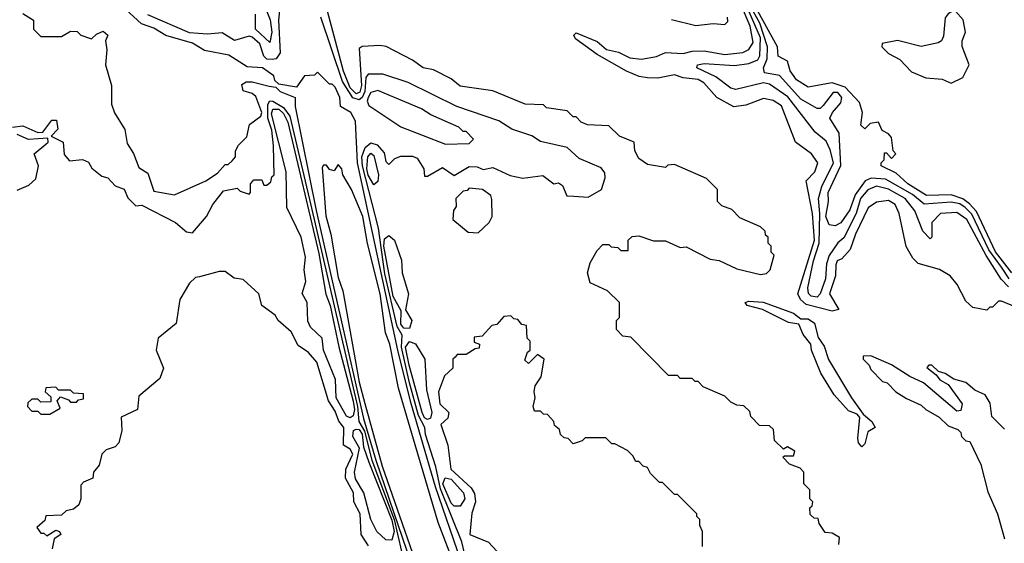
# Model space of a CAD drawing. Extents: x 2737310 to 2869991, y 870230 to 1012730.
# Tile 337 of 479: x 2781464 to 2784774, y 978725 to 980487. Entities that reach past the tile are written whole.
import ezdxf

# ---------------------------------------------------------------- set-up
doc = ezdxf.new("R2010")
doc.units = 0

msp = doc.modelspace()

# ---------------------------------------------------------------- linework, layer by layer
at = {"layer": '0CON02XD'}
for points in [[(2784218.3, 978721.7), (2784220, 978745), (2784195, 978760), (2784171.7, 978761.7), (2784151.7, 978791.7), (2784148.3, 978808.3), (2784135, 978810), (2784121.7, 978821.7), (2784120, 978845), (2784128.3, 978851.7), (2784130, 978865), (2784120, 978875), (2784120, 978905), (2784100, 978925), (2784100, 978965), (2784088.3, 978978.3), (2784051.7, 978991.7), (2784030, 979015), (2784035, 979020), (2784065, 979020), (2784070, 979035), (2784045, 979050), (2784031.7, 979041.7), (2784001.7, 979071.7), (2783998.3, 979108.3), (2783985, 979120), (2783951.7, 979121.7), (2783921.7, 979151.7), (2783918.3, 979168.3), (2783898.3, 979188.3), (2783875, 979190), (2783855, 979200), (2783835, 979220), (2783761.7, 979251.7), (2783745, 979270), (2783735, 979270), (2783725, 979280), (2783685, 979280), (2783675, 979290), (2783645, 979290), (2783518.3, 979418.3), (2783491.7, 979421.7), (2783470, 979445), (2783470, 979475), (2783480, 979485), (2783480, 979535), (2783440, 979575), (2783382, 979602), (2783373.3, 979635), (2783381.7, 979668.3), (2783405, 979710), (2783425, 979730), (2783445, 979730), (2783453, 979723), (2783475, 979720), (2783485, 979710), (2783510, 979710), (2783510, 979745), (2783523, 979757), (2783545, 979760), (2783595, 979742.5), (2783635, 979743.3), (2783685, 979720), (2783705, 979722.5), (2783785, 979681.2), (2783815, 979676.7), (2783875, 979648.8), (2783955, 979630), (2783975, 979632.5), (2783987.5, 979645), (2784000, 979695), (2783990, 979705), (2783990, 979725), (2783980, 979735), (2783980, 979755), (2783971.7, 979761.7), (2783970, 979775), (2783955, 979790), (2783885, 979820), (2783858.3, 979848.3), (2783825, 979860), (2783810, 979875), (2783810, 979915), (2783773, 979953), (2783665, 980000), (2783643, 979997), (2783635, 979990), (2783575, 980000), (2783545, 980020), (2783532.5, 980045), (2783530, 980075), (2783480, 980095), (2783445, 980130), (2783373, 980133), (2783351.7, 980141.7), (2783335, 980160), (2783325, 980160), (2783305, 980180), (2783235, 980190), (2783225, 980200), (2783163, 980203), (2783055, 980247.5), (2782945, 980262.5), (2782915, 980287.5), (2782855, 980317.5), (2782820, 980325), (2782785, 980350), (2782696.1, 980396.1), (2782675, 980400), (2782615, 980396.7), (2782605, 980390), (2782612.7, 980265), (2782607.4, 980242.6), (2782595, 980236.9), (2782575, 980257.1), (2782553.1, 980313.1), (2782439.5, 980739.5)], [(2784810.7, 979520.7), (2784765, 979540), (2784755, 979540), (2784735, 979520), (2784725, 979520), (2784715, 979510), (2784668.3, 979518.3), (2784645, 979540), (2784616.1, 979596.1), (2784592.5, 979625), (2784555.9, 979645.9), (2784485, 979666.7), (2784466.7, 979685), (2784444.1, 979724.1), (2784421.2, 979835), (2784406.7, 979865), (2784385, 979878.8), (2784345, 979873.3), (2784316.4, 979853.6), (2784273.8, 979765), (2784256.2, 979713.8), (2784228.3, 979681.7), (2784212.5, 979675), (2784208.3, 979661.7), (2784206.7, 979625), (2784186, 979565), (2784218.3, 979511.7), (2784195, 979506.7), (2784108.1, 979528.1), (2784088.8, 979545), (2784080, 979565), (2784135.5, 979745), (2784129.2, 979835), (2784107.5, 979945), (2784137.5, 979975), (2784147.5, 980005), (2784125.9, 980035.9), (2784072.5, 980075), (2784025, 980196.7), (2783997.5, 980215), (2783965, 980221.2), (2783905, 980198.8), (2783865, 980193.3), (2783807.5, 980225), (2783763.9, 980273.9), (2783745, 980286), (2783695, 980291.2), (2783665, 980301.2), (2783609.5, 980290.5), (2783575, 980291.2), (2783546.1, 980296.1), (2783504, 980314), (2783405, 980370), (2783332.7, 980422.7), (2783327.5, 980435), (2783335, 980442.5), (2783405, 980413.8), (2783436.4, 980386.4), (2783477.3, 980377.3), (2783515, 980358.8), (2783555, 980354), (2783605, 980362.5), (2783635, 980376.7), (2783695, 980372.5), (2783725, 980381.2), (2783765, 980382), (2783835, 980369.2), (2783895, 980376), (2783915, 980386.2), (2783929.7, 980410.3), (2783920, 980465), (2783796.9, 980755)], [(2784788, 979588), (2784763.6, 979613.6), (2784712.9, 979692.9), (2784648, 979815), (2784615, 979838), (2784560, 979835), (2784530, 979805), (2784530, 979755), (2784525, 979750), (2784500, 979775), (2784473.9, 979843.9), (2784441.2, 979885), (2784385, 979917.1), (2784345, 979927.1), (2784315, 979914), (2784290.6, 979885), (2784275.6, 979835), (2784235, 979753.3), (2784214.4, 979735.6), (2784185, 979693.8), (2784176.7, 979665), (2784173.3, 979615), (2784155.5, 979564.5), (2784145, 979553.8), (2784125, 979556.7), (2784116.1, 979566.1), (2784114.2, 979585), (2784132.7, 979675), (2784152.1, 979735), (2784154.5, 979835), (2784149.4, 979885), (2784160.6, 979925), (2784199.4, 980005), (2784188.8, 980048.8), (2784175, 980077.5), (2784138.3, 980108.3), (2784046.6, 980226.6), (2783985, 980270), (2783965, 980273.8), (2783871.7, 980251.7), (2783855, 980256.7), (2783804.4, 980294.4), (2783740, 980325), (2783742.5, 980335), (2783765, 980339.2), (2783867.3, 980332.7), (2783915, 980338.8), (2783945, 980351.2), (2783952, 980365), (2783954.3, 980425.7), (2783859.6, 980645)], [(2782342.5, 980575), (2782333.8, 980485), (2782339.2, 980375), (2782326.7, 980355), (2782312.7, 980352.7), (2782295, 980354.3), (2782284.4, 980364.4), (2782270.8, 980405), (2782245, 980428), (2782235, 980431.2), (2782186.4, 980416.4), (2782145, 980442.5), (2782095, 980437.5), (2782035, 980442), (2781895, 980503.3)], [(2781475, 980507.5), (2781510, 980485), (2781510, 980455), (2781535, 980430), (2781605, 980430), (2781635, 980447.5), (2781657, 980447), (2781670, 980435), (2781705, 980422.5), (2781721.7, 980438.3), (2781745, 980447.5), (2781760, 980435), (2781752.5, 980415), (2781756.7, 980385), (2781752.5, 980335), (2781772.5, 980265), (2781773, 980203), (2781783, 980173), (2781817, 980117), (2781825, 980070), (2781847, 980037), (2781865, 979990), (2781895, 979970), (2781915, 979910), (2781985, 979897.5), (2782090, 979945), (2782129.3, 979970.7), (2782155, 980000), (2782165, 980000), (2782178.3, 980011.7), (2782190, 980025), (2782190, 980045), (2782200, 980065), (2782227.7, 980092.3), (2782236.4, 980133.6), (2782275, 980162.5), (2782277.5, 980175), (2782258.1, 980228.1), (2782245, 980238.8), (2782215, 980247.5), (2782211.2, 980268.8), (2782225, 980277.5), (2782245, 980277.5), (2782303, 980263), (2782325, 980260), (2782340, 980245), (2782390, 980225), (2782390, 980195), (2782460.4, 979845), (2782619.6, 979145), (2782661.1, 979005), (2782765, 978700)], [(2782947.3, 978667.3), (2782861.8, 978915), (2782778.5, 979198.5), (2782735.3, 979375.3), (2782600, 980005), (2782592.5, 980145), (2782577.5, 980175), (2782542.5, 980195), (2782540, 980225), (2782525, 980260), (2782515, 980270), (2782505, 980270), (2782465, 980310), (2782455, 980300), (2782421.7, 980298.3), (2782395, 980260), (2782335, 980270), (2782321.7, 980281.7), (2782318.3, 980298.3), (2782280, 980325), (2782228.3, 980328.3), (2782167, 980367), (2782085, 980383.3), (2782045, 980407.5), (2781955, 980433.3), (2781915, 980458), (2781873.1, 980473.1), (2781820.5, 980520.5)], [(2782290, 980525), (2782306.2, 980486.2), (2782312.2, 980445), (2782305, 980410), (2782257.1, 980455), (2782256.7, 980505)], [(2784790, 979615), (2784765, 979653.8), (2784722.5, 979712.5), (2784665, 979832), (2784642.5, 979855), (2784625, 979866.7), (2784595, 979873.1), (2784505, 979865.7), (2784465, 979898.6), (2784375, 979950), (2784326.9, 979953.1), (2784306.2, 979945), (2784272.5, 979897.5), (2784255, 979846.7), (2784225, 979803.3), (2784205, 979793.3), (2784185, 979796.7), (2784174.5, 979825), (2784183.3, 979875), (2784182, 979905), (2784224.3, 979995.7), (2784218.8, 980105), (2784187.5, 980155), (2784196.7, 980175), (2784225, 980207.5), (2784228, 980225), (2784215, 980241.2), (2784198.3, 980241.7), (2784165, 980197.5), (2784155, 980187.5), (2784145, 980187.5), (2784089.7, 980219.7), (2784018.8, 980298.8), (2783968.3, 980308.3), (2783964.3, 980325), (2783976.9, 980355), (2783978.1, 980395), (2783952.3, 980475), (2783930, 980515)], [(2784799.2, 979635), (2784745, 979705.7), (2784681.2, 979841.2), (2784657.5, 979867.5), (2784634.6, 979884.6), (2784595, 979897.5), (2784512.5, 979895), (2784450, 979935), (2784410.7, 979970.7), (2784360, 979995), (2784360, 980005), (2784370, 980015), (2784371.7, 980038.3), (2784378.3, 980038.3), (2784395, 980020), (2784410, 980035), (2784400, 980045), (2784395, 980090), (2784385, 980102.5), (2784363.6, 980113.6), (2784351.7, 980141.7), (2784323, 980137), (2784305, 980120), (2784291.7, 980131.7), (2784297.5, 980175), (2784287.7, 980207.7), (2784239.3, 980259.3), (2784195, 980274.3), (2784115, 980260), (2784075, 980283.8), (2784054, 980315), (2784045, 980347.5), (2784014, 980364), (2784011.2, 980395), (2783945.6, 980515)], [(2784595, 980273.3), (2784635, 980292.5), (2784656.2, 980335), (2784633, 980397), (2784632.5, 980415), (2784643.3, 980445), (2784636.1, 980486.1), (2784610, 980515), (2784603, 980517), (2784585, 980506.7), (2784575, 980492.5), (2784569.3, 980430.7), (2784562.5, 980415), (2784551.7, 980408.3), (2784495, 980396.2), (2784415, 980416.7), (2784363.3, 980406.7), (2784362.5, 980395), (2784385, 980372.5), (2784423, 980353), (2784461.7, 980311.7), (2784510.7, 980290.7), (2784565, 980286.7), (2784595, 980273.3)], [(2782969.1, 978649.1), (2782950.8, 978730.8), (2782878.2, 978908.2), (2782862.8, 978982.8), (2782828.3, 979091.7), (2782825.8, 979115), (2782805.3, 979155), (2782774.7, 979265), (2782747.2, 979385), (2782750, 979425), (2782732.7, 979455), (2782692, 979632), (2782670, 979785), (2782616, 979995), (2782614.6, 980025.4), (2782625, 980056.2), (2782645, 980072), (2782665.8, 980065.8), (2782688.8, 980038.8), (2782695, 980010), (2782705, 980000), (2782725, 980020), (2782745, 980027.5), (2782785, 980027.5), (2782800.7, 980020.7), (2782822.5, 979985), (2782825, 979960), (2782835, 979960), (2782885, 979990), (2782925, 979962.5), (2782975, 979992.5), (2783001.7, 979991.7), (2783022.5, 979982.5), (2783055, 979990), (2783112.7, 979962.7), (2783155, 979953.3), (2783222.3, 979962.3), (2783260, 979935), (2783275, 979937.5), (2783289.3, 979929.3), (2783303.9, 979893.9), (2783327, 979893), (2783375, 979890), (2783420, 979915), (2783432.5, 979955), (2783431.7, 979971.7), (2783418.3, 979988.3), (2783345, 980020), (2783305, 980056.7), (2783215, 980076.7), (2783185.9, 980095.9), (2783118.3, 980118.3), (2783075, 980146.7), (2782934.1, 980194.1), (2782770, 980275), (2782685, 980303.3), (2782635, 980303.3), (2782627.5, 980292.5), (2782623.9, 980245), (2782615.3, 980224.7), (2782605, 980217.5), (2782583.9, 980223.9), (2782548.8, 980278.8), (2782476.2, 980495)], [(2783655, 980487.5), (2783737, 980467)], [(2783737, 980467), (2783795, 980473.3), (2783835, 980470), (2783845, 980480), (2783843.3, 980495)], [(2782895, 980067.5), (2782975, 980070), (2782990, 980085), (2782965, 980110), (2782955, 980110), (2782940, 980125), (2782846.4, 980166.4), (2782815, 980186.7), (2782668.3, 980248.3), (2782645, 980241.2), (2782636, 980225), (2782632.7, 980212.7), (2782638, 980198), (2782745, 980126.2), (2782895, 980067.5)], [(2781440, 980125), (2781475, 980130), (2781525, 980107.5), (2781541.7, 980108.3), (2781571.7, 980148.3), (2781588.3, 980148.3), (2781591.7, 980118.3), (2781570, 980095), (2781610, 980075), (2781613, 980033), (2781631.7, 980011.7), (2781675, 980016.7), (2781695, 980007.5), (2781707, 979987), (2781740.7, 979960.7), (2781760, 979955), (2781785, 979927.5), (2781815, 979916.7), (2781827, 979887), (2781855, 979860), (2781875, 979862.5), (2781987.5, 979805), (2782025, 979772.5), (2782045, 979770), (2782092.5, 979825), (2782113.3, 979865), (2782149.3, 979910.7), (2782195, 979920), (2782205, 979910), (2782235, 979900), (2782240, 979905), (2782240, 979935), (2782251.7, 979948.3), (2782278.3, 979948.3), (2782285, 979930), (2782295, 979930), (2782308.3, 979941.7), (2782311.7, 979958.3), (2782320, 979965), (2782317.7, 980062.3), (2782312.2, 980115), (2782298.2, 980155), (2782298.6, 980201.4), (2782305, 980213.8), (2782315, 980212.9), (2782351.3, 980191.3), (2782372.3, 980162.3), (2782443.2, 979863.2), (2782599.5, 979185), (2782604.2, 979135), (2782622.7, 979102.7), (2782648.2, 979005), (2782723.4, 978805), (2782747.8, 978697.8)], [(2782575, 979147.8), (2782562.7, 979152.7), (2782528.2, 979215), (2782526.1, 979276.1), (2782485.8, 979375), (2782480.8, 979415), (2782442.1, 979452.1), (2782433.1, 979473.1), (2782430, 979535), (2782413.9, 979566.1), (2782426.1, 979606.1), (2782420, 979645), (2782425, 979687.5), (2782410.5, 979755), (2782362, 979855), (2782360.4, 979975), (2782310.4, 980169.6), (2782315, 980185.7), (2782335, 980186.2), (2782351.3, 980171.3), (2782365, 980142), (2782469.8, 979699.8), (2782493.3, 979563.3), (2782508.2, 979525), (2782536.4, 979386.4), (2782585, 979203.8), (2782590, 979175), (2782585, 979154.3), (2782575, 979147.8)], [(2781455, 979913.3), (2781495, 979930), (2781518.3, 979951.7), (2781526.7, 979995), (2781512.5, 980035), (2781551.7, 980068.3), (2781560, 980075), (2781558.3, 980088.3), (2781493.6, 980083.6), (2781455, 980100)], [(2782655, 979931.2), (2782635, 979964), (2782631.1, 979985), (2782634.4, 980025), (2782645, 980038), (2782655, 980030), (2782670.5, 979965), (2782667.6, 979942.4), (2782655, 979931.2)], [(2783035.8, 978365.8), (2782871.2, 978795), (2782793.3, 979056.7), (2782737.7, 979247.7), (2782708, 979395), (2782693.6, 979433.6), (2782675.6, 979565), (2782633.6, 979733.6), (2782617.5, 979825), (2782580, 979915), (2782550, 979965), (2782547.5, 979985), (2782535, 980000), (2782521.7, 979978.3), (2782505, 979982.5), (2782495, 979997.5), (2782485, 979997.5), (2782480.7, 979989.3), (2782493.6, 979826.4), (2782510, 979765), (2782535, 979620), (2782550, 979575), (2782605, 979267.5), (2782624.3, 979195.7), (2782683.1, 978985), (2782842.3, 978525)], [(2783005, 979770), (2783042.5, 979805), (2783052.5, 979825), (2783051.7, 979881.7), (2783047.5, 979895), (2783020, 979915), (2782975, 979920), (2782968.3, 979911.7), (2782955, 979910), (2782930, 979885), (2782931.7, 979858.3), (2782922.5, 979845), (2782920, 979815), (2782971.7, 979771.7), (2783005, 979770)], [(2782775, 979448), (2782755, 979449.4), (2782745, 979462), (2782747, 979507), (2782720, 979555), (2782688.2, 979725), (2782690, 979750), (2782705, 979760.6), (2782724.4, 979745), (2782747.4, 979677.4), (2782749.5, 979635), (2782770.9, 979565), (2782760.7, 979510.7), (2782782.5, 979475), (2782775, 979448)], [(2782637, 978717), (2782612.5, 978755), (2782608.8, 978825), (2782587.5, 978865), (2782586.7, 978895), (2782558.8, 978945), (2782560, 978975), (2782583.8, 979025), (2782575, 979042.5), (2782552.5, 979055), (2782553.3, 979115), (2782536.4, 979136.4), (2782525, 979170), (2782502.5, 979205), (2782462.5, 979335), (2782435, 979367.5), (2782400.7, 979390.7), (2782376.4, 979436.4), (2782332.5, 979475), (2782323, 979493), (2782277.5, 979525), (2782267.5, 979565), (2782215, 979612.5), (2782185, 979617.5), (2782155, 979640), (2782135, 979640), (2782068.3, 979621.7), (2782055, 979620), (2782035, 979600), (2782002.5, 979545), (2781990, 979465), (2781930, 979415), (2781922.5, 979375), (2781947.5, 979315), (2781935, 979280), (2781865, 979220), (2781860, 979175), (2781805, 979150), (2781807.5, 979105), (2781797, 979063), (2781785, 979050), (2781755, 979040), (2781740, 979025), (2781731.7, 978988.3), (2781712.5, 978965), (2781710, 978945), (2781678.8, 978931.2), (2781669.3, 978920.7), (2781670, 978875), (2781663.3, 978855), (2781645, 978840), (2781620, 978835), (2781605, 978820), (2781551.7, 978818.3), (2781548.3, 978801.7), (2781521.7, 978778.3), (2781535, 978760), (2781545, 978760), (2781555, 978750), (2781585, 978770), (2781597.5, 978765), (2781602.5, 978755), (2781580, 978740), (2781573, 978707)], [(2784295, 979050), (2784283.7, 979063.7), (2784281.2, 979078.8), (2784288.3, 979148.3), (2784279.2, 979159.2), (2784250.9, 979170.9), (2784202, 979225), (2784157.3, 979297.3), (2784125.8, 979375), (2784123.3, 979395), (2784098, 979428), (2784083, 979463), (2784048.3, 979468.3), (2783961.7, 979511.7), (2783910, 979525), (2783902.5, 979535), (2783915, 979540), (2783963.6, 979536.4), (2784065, 979499.2), (2784090.5, 979480.5), (2784115, 979480), (2784135.5, 979465.5), (2784147.9, 979417.9), (2784168.1, 979388.1), (2784183.6, 979343.6), (2784260, 979215), (2784300, 979160), (2784329.2, 979135), (2784340, 979115), (2784315, 979100), (2784305, 979060), (2784295, 979050)], [(2783760, 978715), (2783760, 978765), (2783750, 978785), (2783750, 978805), (2783740, 978815), (2783740, 978825), (2783675, 978890), (2783665, 978890), (2783625, 978930), (2783615, 978930), (2783585, 978960), (2783575, 978980), (2783560, 978985), (2783545, 979000), (2783535, 979000), (2783525, 979020), (2783507, 979037), (2783465, 979060), (2783455, 979060), (2783435, 979080), (2783365, 979080), (2783355, 979070), (2783325, 979060), (2783308.3, 979078.3), (2783295, 979080), (2783281.7, 979091.7), (2783278.3, 979108.3), (2783261.7, 979121.7), (2783260, 979135), (2783238.3, 979158.3), (2783225, 979160), (2783215, 979170), (2783195, 979170), (2783190, 979185), (2783197.5, 979215), (2783193.6, 979236.4), (2783197.5, 979255), (2783217.5, 979285), (2783227.5, 979345), (2783205, 979360), (2783175, 979330), (2783161.7, 979341.7), (2783171.7, 979368.3), (2783180, 979375), (2783180, 979405), (2783170, 979415), (2783168.3, 979458.3), (2783151.7, 979461.7), (2783138.3, 979478.3), (2783125, 979480), (2783115, 979490), (2783091.7, 979488.3), (2783068.3, 979461.7), (2783051.7, 979458.3), (2783018.3, 979421.7), (2782991.7, 979418.3), (2782991.7, 979401.7), (2783010, 979395), (2783008.3, 979381.7), (2782995, 979380), (2782965, 979360), (2782935, 979360), (2782928.3, 979351.7), (2782920, 979345), (2782920, 979315), (2782891.7, 979288.3), (2782872.5, 979235), (2782876.7, 979195), (2782906.7, 979165), (2782903.6, 979146.4), (2782880, 979125), (2782903.3, 979055), (2782913.3, 978975), (2782982.1, 978912.1), (2782992.7, 978892.7), (2782996.7, 978865), (2782983.6, 978826.4), (2782977.5, 978755), (2783039.7, 978729.7), (2783068.6, 978698.6)], [(2782835, 979141.9), (2782825, 979147.5), (2782816.7, 979165), (2782772.9, 979325), (2782761.2, 979385), (2782775, 979404.2), (2782795, 979396), (2782825.6, 979345), (2782831.1, 979241.1), (2782849.4, 979165), (2782845, 979146.2), (2782835, 979141.9)], [(2784775, 979108.8), (2784731.7, 979151.7), (2784726.8, 979196.8), (2784710, 979225), (2784675, 979240), (2784645, 979266.7), (2784605, 979277.5), (2784575, 979296.7), (2784553, 979303), (2784530, 979325), (2784520, 979325), (2784513.3, 979316.7), (2784545, 979292.5), (2784557.5, 979275), (2784585, 979260), (2784632.5, 979195), (2784628.3, 979171.7), (2784615, 979170), (2784502.5, 979265), (2784456.4, 979286.4), (2784395, 979326), (2784325, 979356), (2784300, 979355), (2784300, 979345), (2784320, 979325), (2784325, 979310), (2784365, 979270), (2784380, 979265), (2784410, 979235), (2784445, 979212.5), (2784495, 979190), (2784510, 979175), (2784555, 979150), (2784585, 979120), (2784618.3, 979108.3), (2784628.3, 979098.3), (2784630, 979085), (2784645, 979070), (2784658.3, 979068.3), (2784695, 978990), (2784718.3, 978898.3), (2784751.2, 978825), (2784775, 978740)], [(2781565, 979160), (2781600, 979180), (2781590, 979205), (2781601.7, 979218.3), (2781628.3, 979208.3), (2781635, 979200), (2781655, 979200), (2781661.7, 979208.3), (2781678.3, 979211.7), (2781678.3, 979228.3), (2781645, 979230), (2781635, 979240), (2781595, 979240), (2781585, 979250), (2781551.7, 979248.3), (2781550, 979235), (2781568.3, 979218.3), (2781568.3, 979201.7), (2781535, 979200), (2781525, 979210), (2781505, 979210), (2781491.7, 979198.3), (2781490, 979185), (2781505, 979170), (2781525, 979170), (2781535, 979160), (2781565, 979160)], [(2782715, 978736.2), (2782695, 978737.5), (2782664.4, 978765), (2782644.4, 978805), (2782621.1, 978895), (2782592.6, 978942.6), (2782590, 978965), (2782606.2, 979045), (2782584.4, 979085), (2782585.7, 979104.3), (2782595, 979109.4), (2782605, 979107.8), (2782615, 979092.5), (2782620, 979050), (2782637.9, 978997.9), (2782715, 978802.9), (2782723.3, 978765), (2782715, 978736.2)], [(2782945, 978850.8), (2782925, 978850.8), (2782915, 978860), (2782886.4, 978925), (2782894.5, 978945.5), (2782915, 978941.4), (2782956, 978895), (2782960.8, 978875), (2782945, 978850.8)]]:
    msp.add_lwpolyline(points, dxfattribs=at)

doc.saveas('drawing.dxf')
